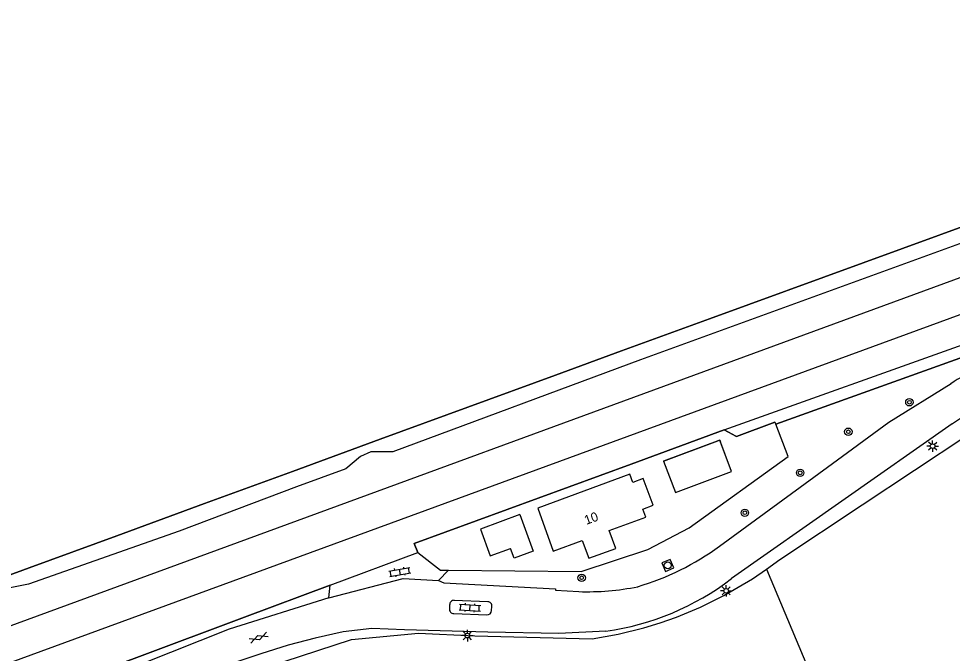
# Model space of a CAD drawing. Extents: x 135999 to 138000, y 396000 to 398501.
# Drawn here: x 137474.4 to 137575.5, y 397751.4 to 397820.1 of the extents above; entities that cross this region are included whole.
import ezdxf

# ---------------------------------------------------------------- set-up
doc = ezdxf.new("R2010")
doc.units = 0
for name, color, linetype in [('gg-afsc-hekwerk', 7, 'Continuous'), ('gg-anno-huisnummerreeks BGT', 7, 'Continuous'), ('gg-aspt-spoorlijn', 7, 'Continuous'), ('gg-bbg-bijgebouw', 7, 'Continuous'), ('gg-bbg-hoofdgebouw', 7, 'Continuous'), ('gg-knt-bronhoudergrens', 7, 'Continuous'), ('gg-knt-verharding', 7, 'Continuous'), ('gg-kntw-beschoeiing', 7, 'Continuous'), ('gt-grn-groengrens', 7, 'Continuous'), ('gt-symb-boom', 7, 'Continuous'), ('gt-symb-gesloten verharding', 7, 'Continuous'), ('gt-symb-klinker verharding', 7, 'Continuous'), ('gt-symb-lichtmast', 7, 'Continuous'), ('gt-symb-rioolschacht', 7, 'Continuous'), ('gx-grn-BAG pand plantopografie verbouwing', 7, 'Continuous'), ('gx-grn-maaiveld', 7, 'Continuous')]:
    doc.layers.add(name, color=color, linetype=linetype)

# ---------------------------------------------------------------- blocks, each defined once
blk = doc.blocks.new('gt0-KL1')
at = {"layer": 'gt-symb-klinker verharding'}
for p, q in [((-1.15, 0.3), (1.15, 0.3)), ((-1, -0.3), (-1, 0.3)), ((-0.5, 0.3), (-0.5, 0.45)), ((0, -0.3), (0, 0.3)), ((0.5, 0.3), (0.5, 0.45)), ((1, -0.3), (1, 0.3)), ((-1.15, -0.3), (1.15, -0.3)), ((-0.5, -0.45), (-0.5, -0.3)), ((0.5, -0.45), (0.5, -0.3))]:
    blk.add_line(p, q, dxfattribs=at)
blk = doc.blocks.new('gt0-LMAST')
at = {"layer": 'gt-symb-lichtmast'}
for p, q in [((-0.18, 0.17), (-0.45, 0.44)), ((-0.01, 0.25), (-0.01, 0.62)), ((0.17, 0.17), (0.44, 0.44)), ((-0.26, 0), (-0.63, 0)), ((-0.18, -0.18), (-0.45, -0.45)), ((-0.01, -0.25), (-0.01, -0.63)), ((0.44, -0.45), (0.17, -0.18)), ((0.24, 0), (0.62, 0))]:
    blk.add_line(p, q, dxfattribs=at)
blk.add_circle((-0.01, 0), 0.25, dxfattribs=at)
blk = doc.blocks.new('gt0-BOOM')
at = {"layer": 'gt-symb-boom'}
for radius in [0.4, 0.2]:
    blk.add_circle((0, 0), radius, dxfattribs=at)
blk = doc.blocks.new('gt0-RS')
at = {"layer": 'gt-symb-rioolschacht'}
blk.add_lwpolyline([(-0.5, -0.5), (0.5, -0.5), (0.5, 0.5), (-0.5, 0.5)], close=True, dxfattribs=at)
blk.add_circle((0, 0), 0.375, dxfattribs=at)
blk = doc.blocks.new('gt0-GESVH1')
at = {"layer": 'gt-symb-gesloten verharding'}
for p, q in [((-0.99, -0.26), (0.01, 0.24)), ((0.01, -0.26), (-0.99, 0.24)), ((0.01, 0.24), (1.01, -0.26)), ((1.01, 0.24), (0.01, -0.26))]:
    blk.add_line(p, q, dxfattribs=at)

msp = doc.modelspace()

# ---------------------------------------------------------------- linework, layer by layer
at = {"layer": 'gg-afsc-hekwerk'}
for points in [[(137556.36, 397776.18), (137577.22, 397783.66), (137579.87, 397784.57), (137583.17, 397785.7), (137584.29, 397786.09), (137598.38, 397791.05), (137621.91, 397799.4), (137635.98, 397804.44)], [(137520.92, 397760.36), (137535.27, 397760.24), (137542.52, 397762.6), (137546.99, 397764.96), (137557.72, 397772.67), (137556.36, 397776.18)], [(137520.92, 397760.36), (137535.27, 397760.24), (137542.52, 397762.6), (137546.99, 397764.96), (137557.72, 397772.67), (137556.36, 397776.18)], [(137556.36, 397776.18), (137556.28, 397776.38), (137552.12, 397774.85)], [(137552.05, 397774.89), (137550.76, 397775.58), (137540.72, 397771.86), (137517.21, 397763.26), (137517.58, 397762.29)], [(137349.49, 397698.01), (137358.9, 397701.41), (137370.61, 397705.71), (137379.98, 397709.15), (137394.03, 397714.27), (137403.37, 397717.73), (137412.78, 397721.2), (137424.4, 397725.55), (137431.4, 397728.17), (137436.12, 397729.89), (137435.71, 397731.72), (137461.44, 397741.34), (137477.81, 397747.45), (137487.15, 397750.91), (137498.8, 397755.27), (137508.11, 397758.75), (137517.58, 397762.29)], [(137517.58, 397762.29), (137520.04, 397760.36), (137520.92, 397760.36)]]:
    msp.add_lwpolyline(points, dxfattribs=at)
at = {"layer": 'gg-aspt-spoorlijn'}
for points in [[(136075.43, 397214.46), (136165.19, 397250.32), (136175.83, 397254.5), (136256.7, 397286.85), (136831.36, 397516.94), (136867.05, 397531.05), (136889.12, 397539.65), (136916.33, 397550.04), (136945.87, 397561.09), (136993.36, 397578.62), (137270.52, 397680.02), (137802.49, 397874.91), (137896.16, 397909.12), (138000, 397947.19)], [(136076.98, 397210.64), (136113.05, 397225.06), (136129.39, 397231.53), (136568.99, 397407.55), (136729.79, 397471.81), (136768.52, 397487.4), (136830.41, 397512.12), (136867.43, 397526.8), (136895.68, 397537.75), (136937.99, 397553.93), (136956.86, 397560.98), (136995.09, 397575.13), (137083.8, 397607.68), (137604.83, 397798.5), (137686.49, 397828.47), (137782.44, 397863.56), (137832.38, 397881.91), (137892.9, 397903.99), (137919.35, 397913.74), (138000, 397943.3)]]:
    msp.add_lwpolyline(points, dxfattribs=at)
at = {"layer": 'gg-bbg-bijgebouw'}
for points in [[(137528.64, 397766.38), (137524.39, 397764.81), (137525.44, 397761.92), (137527.65, 397762.72)], [(137528.64, 397766.38), (137530.08, 397762.42), (137528.03, 397761.68), (137527.65, 397762.72)]]:
    msp.add_lwpolyline(points, dxfattribs=at)
at = {"layer": 'gg-bbg-hoofdgebouw'}
msp.add_line((137538.32, 397764.65), (137542.29, 397766.09), dxfattribs=at)
for points in [[(137542.29, 397766.09), (137541.98, 397766.99), (137543.1, 397767.42), (137542.02, 397770.29), (137540.88, 397769.86), (137540.56, 397770.75), (137530.58, 397767.09), (137532.27, 397762.44), (137535.41, 397763.58)], [(137535.41, 397763.58), (137536.12, 397761.65), (137539.03, 397762.71), (137538.32, 397764.65)]]:
    msp.add_lwpolyline(points, dxfattribs=at)
at = {"layer": 'gg-knt-bronhoudergrens'}
msp.add_lwpolyline([(137555.35, 397760.49), (137563.58, 397740.86), (137554.51, 397736.71)], dxfattribs=at)
at = {"layer": 'gg-knt-verharding'}
for p, q in [((137575.49, 397776.21), (137551.57, 397759.45)), ((137519.85, 397759.26), (137520.92, 397760.36)), ((137521.04, 397756.59), (137521.01, 397756.18)), ((137525.19, 397756.95), (137521.53, 397757.1)), ((137521.48, 397755.68), (137525.08, 397755.52)), ((137525.59, 397755.99), (137525.62, 397756.43))]:
    msp.add_line(p, q, dxfattribs=at)
for points in [[(137550.27, 397762.98), (137561.98, 397771.54), (137568.63, 397776.38), (137575.35, 397780.57)], [(137507.95, 397757.37), (137516.01, 397759.45), (137519.85, 397759.26)], [(137519.85, 397759.26), (137520.41, 397758.98), (137530.5, 397758.46), (137532.49, 397758.35), (137532.51, 397758.19), (137535.03, 397758.05)], [(137507.95, 397757.37), (137497.15, 397753.98), (137484.44, 397748.93), (137482.72, 397748.04), (137476.33, 397744.35), (137466.5, 397739.09)], [(137537.96, 397753.76), (137532.86, 397753.5), (137525.18, 397753.64), (137516.15, 397753.91), (137512.61, 397754.04), (137509.51, 397753.69), (137506.47, 397753.01), (137503.55, 397752.23), (137500.59, 397751.3), (137495.92, 397749.76), (137495.37, 397749.52)]]:
    msp.add_lwpolyline(points, dxfattribs=at)
for centre, radius, start, end in [((137592.5, 397754.29), 31.38, 111.3116, 123.1417), ((137598.09, 397743.43), 39.81, 109.309, 124.5769), ((137533.3, 397786.08), 28.67, 286.4244, 306.307), ((137535.88, 397786.1), 28.07, 268.2673, 281.3596), ((137534.01, 397782.33), 28.84, 277.8805, 307.4991), ((137521.52, 397756.62), 0.483, 88.8113, 183.022), ((137525.15, 397756.48), 0.475, 354.0486, 85.4547), ((137521.49, 397756.15), 0.479, 176.566, 268.4856), ((137525.07, 397756.04), 0.522, 270.5763, 354.6663)]:
    msp.add_arc(centre, radius, start, end, dxfattribs=at)
at = {"layer": 'gg-kntw-beschoeiing'}
msp.add_lwpolyline([(137465.93, 397757.12), (137475.49, 397760.61), (137484.98, 397764.09), (137494.49, 397767.58), (137504, 397771.07), (137513.5, 397774.55), (137523.01, 397778.03), (137532.5, 397781.48), (137539.66, 397784.11), (137549.2, 397787.6), (137582.49, 397799.7), (137601.59, 397806.67), (137615.83, 397811.88), (137632.5, 397817.95)], dxfattribs=at)
at = {"layer": 'gt-grn-groengrens'}
msp.add_line((137565.73, 397767.43), (137577.07, 397774.96), dxfattribs=at)
for points in [[(137555.35, 397760.49), (137556.81, 397761.52), (137565.73, 397767.43)], [(137499.47, 397749.27), (137510.42, 397752.87), (137517.68, 397753.54), (137523.77, 397753.24), (137536.47, 397752.92), (137539.29, 397753.43), (137542.06, 397754.11), (137543.85, 397754.66), (137545.62, 397755.28), (137548.22, 397756.36), (137550.74, 397757.61), (137553.86, 397759.44), (137555.35, 397760.49)]]:
    msp.add_lwpolyline(points, dxfattribs=at)
at = {"layer": 'gx-grn-BAG pand plantopografie verbouwing'}
for p, q in [((137544.22, 397772.16), (137550.08, 397774.36)), ((137550.3, 397774.45), (137550.08, 397774.36)), ((137550.3, 397774.45), (137550.38, 397774.22)), ((137551.57, 397771.07), (137550.38, 397774.22))]:
    msp.add_line(p, q, dxfattribs=at)
at = {"layer": 'gx-grn-maaiveld'}
for p, q in [((137550.3, 397774.45), (137544.22, 397772.16)), ((137551.57, 397771.07), (137550.3, 397774.45)), ((137508.11, 397758.75), (137517.58, 397762.29)), ((137507.95, 397757.37), (137508.11, 397758.75))]:
    msp.add_line(p, q, dxfattribs=at)
for points in [[(137713.21, 397846.86), (137707.58, 397844.64), (137701.62, 397841.63), (137688.85, 397836.98), (137649.9, 397822.62), (137646.1, 397821.52), (137644.67, 397821.51), (137643.62, 397821.1), (137642.45, 397820.05), (137633.54, 397816.59), (137586.55, 397799.6), (137580.26, 397797.36), (137578.8, 397797.53), (137577.74, 397797.01), (137576.68, 397795.87), (137541.71, 397783.14), (137514.9, 397773.18), (137512.49, 397773.18), (137511.4, 397772.69), (137509.81, 397771.33), (137504.44, 397769.41), (137491.74, 397764.59), (137475.42, 397758.85), (137471.63, 397758.11)], [(137632.5, 397817.95), (137615.83, 397811.88), (137601.59, 397806.67), (137582.49, 397799.7), (137549.2, 397787.6), (137539.66, 397784.11), (137532.5, 397781.48), (137523.01, 397778.03), (137513.5, 397774.55), (137504, 397771.07), (137494.49, 397767.58), (137484.98, 397764.09), (137475.49, 397760.61), (137465.93, 397757.12)], [(137550.76, 397775.58), (137577.68, 397785.15), (137579.87, 397784.57)], [(137579.87, 397784.57), (137577.22, 397783.66), (137556.36, 397776.18)], [(137550.76, 397775.58), (137552.12, 397774.85), (137556.28, 397776.38), (137556.36, 397776.18)], [(137517.58, 397762.29), (137517.21, 397763.26), (137540.72, 397771.86), (137550.76, 397775.58)], [(137544.22, 397772.16), (137545.49, 397768.79), (137550.11, 397770.52), (137551.57, 397771.07)], [(137517.58, 397762.29), (137520.04, 397760.36), (137520.92, 397760.36)], [(137508.11, 397758.75), (137498.8, 397755.27), (137487.15, 397750.91), (137477.81, 397747.45), (137461.44, 397741.34), (137435.71, 397731.72)]]:
    msp.add_lwpolyline(points, dxfattribs=at)

# ---------------------------------------------------------------- block references
at = {"layer": 'gt-symb-boom'}
for p in [(137570.84, 397778.55), (137564.23, 397775.36), (137559.01, 397770.91), (137553.02, 397766.58), (137535.34, 397759.54)]:
    msp.add_blockref('gt0-BOOM', p, dxfattribs=at)
at = {"layer": 'gt-symb-gesloten verharding', "rotation": 20.971710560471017}
msp.add_blockref('gt0-GESVH1', (137500.35, 397753.07), dxfattribs=at)
at = {"layer": 'gt-symb-klinker verharding'}
for p, rotation in [((137515.65, 397760.17), 9.556527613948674), ((137523.24, 397756.31), -3.3260736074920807)]:
    msp.add_blockref('gt0-KL1', p, dxfattribs=dict(at, rotation=rotation))
at = {"layer": 'gt-symb-lichtmast'}
for p in [(137573.37, 397773.8), (137551, 397758.13), (137522.97, 397753.28)]:
    msp.add_blockref('gt0-LMAST', p, dxfattribs=at)
at = {"layer": 'gt-symb-rioolschacht', "rotation": -67.04963698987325}
msp.add_blockref('gt0-RS', (137544.67, 397760.88), dxfattribs=at)

# ---------------------------------------------------------------- texts
at = {"layer": 'gg-anno-huisnummerreeks BGT'}
msp.add_text('10', height=1, rotation=19.9, dxfattribs=at).set_placement((137535.84, 397765.27))

doc.saveas('drawing.dxf')
